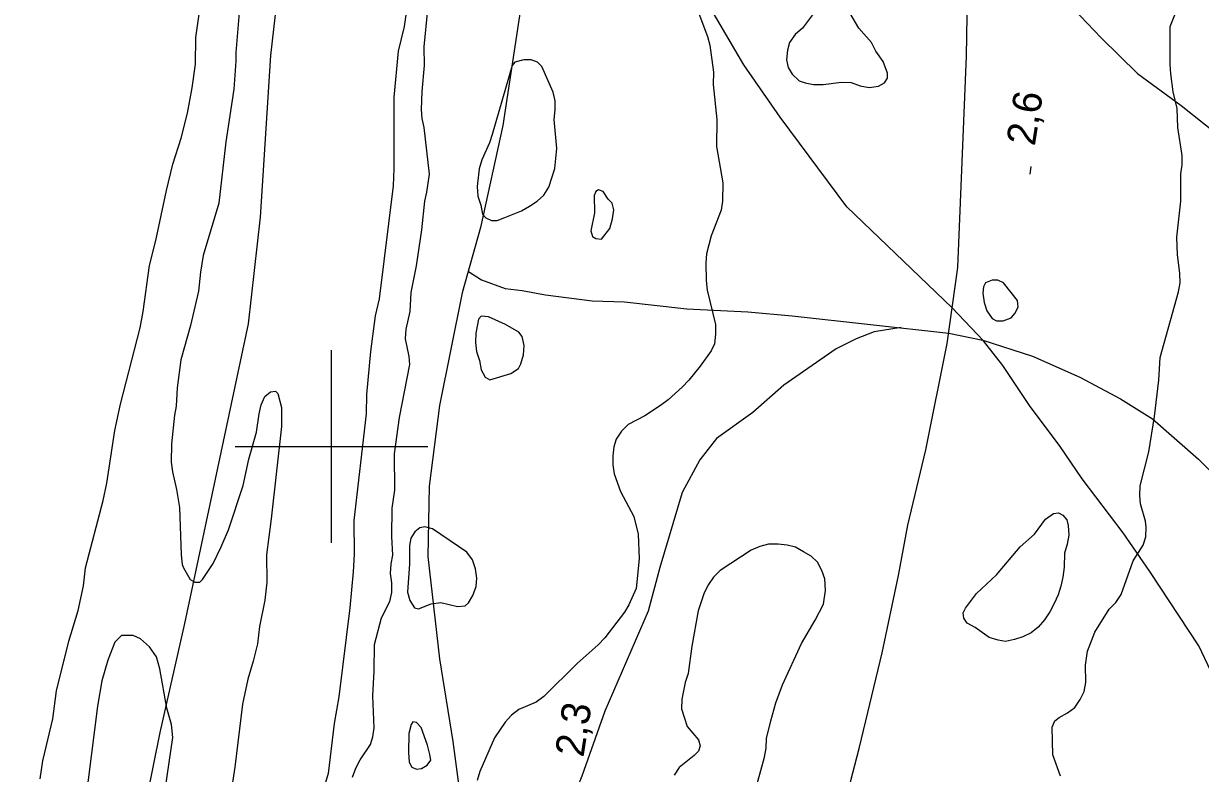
# Model space of a CAD drawing. Extents: x 282461 to 284471, y 5554090 to 5557646.
# Drawn here: x 282968 to 283090.2, y 5556166 to 5556243.9 of the extents above; entities that cross this region are included whole.
import ezdxf

# ---------------------------------------------------------------- set-up
doc = ezdxf.new("R2010")
doc.units = 0
for name, color, linetype in [('Niveau 2', 7, 'Continuous'), ('Niveau 22', 7, 'Continuous'), ('Niveau 3', 7, 'Continuous'), ('Niveau 4', 7, 'Continuous'), ('Niveau 61', 7, 'Continuous')]:
    doc.layers.add(name, color=color, linetype=linetype)

msp = doc.modelspace()

# ---------------------------------------------------------------- linework, layer by layer
at = {"layer": 'Niveau 2'}
for points in [[(283076.4, 5556172.32), (283077.15, 5556172.9), (283077.72, 5556173.72), (283078.12, 5556174.54), (283078.28, 5556175.47), (283078.26, 5556177.27), (283078.48, 5556178.72), (283079.21, 5556180.7), (283080.7, 5556183.09), (283081.39, 5556183.79), (283081.96, 5556184.61), (283083.2, 5556188.1), (283084.23, 5556189.74), (283084.51, 5556190.61), (283084.56, 5556191.6), (283084.49, 5556192.24), (283083.95, 5556194.03), (283083.89, 5556194.9), (283083.93, 5556195.89), (283084.83, 5556199.44), (283085.43, 5556203.1), (283085.86, 5556206.87), (283086.01, 5556209.25), (283087.91, 5556216.06), (283088.07, 5556216.99), (283088.06, 5556217.98), (283087.81, 5556219.89), (283087.74, 5556221.75), (283088.16, 5556225.47), (283088.14, 5556228.31), (283088.3, 5556229.24), (283088.29, 5556230.23), (283087.85, 5556233.13), (283087.78, 5556235.1), (283087.35, 5556236.84), (283087.1, 5556238.69), (283087.03, 5556239.68), (283087.05, 5556243.63), (283089.77, 5556250.5)], [(283007.92, 5556246.24), (283007.54, 5556243.62), (283006.93, 5556241.06), (283006.45, 5556236.29), (283006.47, 5556228.86), (283006.38, 5556227.06), (283004.93, 5556215.32), (283004.54, 5556213.57), (283004.06, 5556209.85), (283003.64, 5556205.38), (283003.6, 5556203.4), (283002.32, 5556192.3), (283002.36, 5556188.82), (283002.26, 5556186.96), (283001.9, 5556183.24), (283000.77, 5556174), (283000.28, 5556171.21), (282999.64, 5556166.04), (282998.35, 5556161.61)], [(282990.46, 5556245.5), (282990.05, 5556240.9), (282990.06, 5556240.03), (282989.86, 5556237.12), (282989.04, 5556231.65), (282988.29, 5556225.25), (282986.67, 5556219.83), (282986.39, 5556218.09), (282986.18, 5556216.11), (282985.35, 5556212.56), (282984.34, 5556209), (282983.96, 5556206.09), (282983.87, 5556204.18), (282983.7, 5556203.24), (282983.39, 5556200.28), (282983.35, 5556198.36), (282983.48, 5556197.37), (282983.9, 5556195.52), (282984.21, 5556193.66), (282984.38, 5556188.73), (282984.5, 5556187.74), (282984.62, 5556187.39), (282985.33, 5556186.18), (282985.8, 5556185.89), (282986.32, 5556185.9), (282986.61, 5556186.19), (282987.7, 5556187.83), (282988.55, 5556189.58), (282989.29, 5556191.33), (282990.81, 5556195.93), (282991.42, 5556198.67), (282992.2, 5556201.47), (282992.47, 5556203.39), (282992.69, 5556204.32), (282993.09, 5556205.19), (282993.67, 5556205.66), (282994.19, 5556205.73), (282994.42, 5556205.5), (282994.79, 5556204.05), (282994.81, 5556202.07), (282993.75, 5556192.47), (282993.26, 5556188.75), (282993.29, 5556185.9), (282993.08, 5556184.04), (282992.53, 5556181.31), (282992.31, 5556179.51), (282991.87, 5556177.7), (282991.31, 5556175.84), (282990.75, 5556173.22), (282989.95, 5556166.7), (282989.41, 5556163.04)], [(283002.18, 5556165.65), (283002.52, 5556166.58), (283002.97, 5556167.46), (283004.06, 5556169.03), (283004.28, 5556169.85), (283004.44, 5556170.78), (283004.29, 5556174.08), (283004.44, 5556176.64), (283004.47, 5556179.42), (283005.2, 5556182.21), (283006.05, 5556183.9), (283006.27, 5556184.83), (283006.26, 5556185.82), (283006.13, 5556186.8), (283006.18, 5556187.79), (283006.35, 5556188.72), (283006.27, 5556190.63), (283006.3, 5556193.59), (283006.57, 5556195.45), (283006.53, 5556199.22), (283007.07, 5556203), (283008.11, 5556208.52), (283008.05, 5556209.33), (283007.68, 5556211.18), (283007.73, 5556212.17), (283008.17, 5556214.03), (283008.27, 5556216), (283008.82, 5556218.74), (283009.36, 5556222.51), (283009.68, 5556225.48), (283009.9, 5556226.41), (283010.17, 5556228.27), (283009.6, 5556233.13), (283009.41, 5556234.06), (283009.35, 5556234.99), (283009.39, 5556236.85), (283009.65, 5556239.58), (283009.63, 5556241.49), (283009.99, 5556245.38)], [(283038.01, 5556245.25), (283039.02, 5556242.59), (283039.27, 5556241.66)], [(283050.65, 5556245.78), (283048.87, 5556243.44), (283048.12, 5556242.79), (283047.55, 5556241.97), (283047.33, 5556241.16), (283047.22, 5556240.17), (283047.4, 5556239.36), (283047.82, 5556238.67), (283048.52, 5556237.97), (283049.16, 5556237.75), (283050.03, 5556237.58), (283051.02, 5556237.59), (283052.94, 5556237.84), (283053.92, 5556237.79), (283054.86, 5556237.45), (283055.79, 5556237.29), (283056.77, 5556237.41), (283057.41, 5556237.77), (283057.69, 5556238.24), (283057.69, 5556238.76), (283057.27, 5556239.98)], [(283057.27, 5556239.98), (283056.5, 5556241.07), (283056.03, 5556241.94), (283054.74, 5556243.44), (283053.79, 5556245.05)], [(283039.27, 5556241.66), (283039.64, 5556238.88), (283039.6, 5556237.6), (283039.98, 5556233.95), (283039.95, 5556231.16), (283040.63, 5556227.39), (283040.59, 5556225.48), (283040.43, 5556224.55), (283039.41, 5556221.87), (283038.91, 5556220.01), (283038.86, 5556219.08), (283038.88, 5556217.22), (283039, 5556216.24), (283039.85, 5556212.65), (283039.86, 5556211.66), (283039.76, 5556210.67), (283039.42, 5556209.92), (283038.27, 5556208.34), (283037.07, 5556206.88), (283036.38, 5556206.17), (283034.94, 5556204.83), (283034.14, 5556204.24), (283032.52, 5556203.18), (283030.79, 5556202.29), (283030.1, 5556201.59), (283029.53, 5556200.77), (283029.31, 5556199.96), (283029.2, 5556199.03), (283029.21, 5556198.1), (283029.34, 5556197.17), (283029.99, 5556195.32), (283031.36, 5556192.72), (283031.84, 5556190.87), (283031.92, 5556188.32), (283031.61, 5556185.24), (283030.87, 5556183.55), (283030.41, 5556182.79), (283028.35, 5556180.11), (283027.66, 5556179.4), (283025.48, 5556177.47), (283022.04, 5556174.02), (283021.23, 5556173.43), (283019.44, 5556172.66), (283018.69, 5556172.07), (283018.01, 5556171.37), (283016.92, 5556169.73), (283015.39, 5556166.24), (283015.11, 5556165.31)], [(283023.37, 5556230.94), (283023.1, 5556233.96), (283023.21, 5556234.95), (283023.2, 5556235.88), (283023.02, 5556236.8), (283021.83, 5556239.46), (283021.36, 5556239.92), (283020.72, 5556240.15), (283019.97, 5556240.14), (283019.04, 5556239.9), (283018.75, 5556239.55), (283016.68, 5556232.39), (283016.4, 5556231.52), (283015.61, 5556229.77), (283015.33, 5556228.84), (283015.11, 5556226.98), (283015.18, 5556225.99), (283015.48, 5556225.07), (283015.66, 5556224.14), (283016.02, 5556223.74), (283016.6, 5556223.45), (283017.18, 5556223.46), (283017.99, 5556223.76), (283019.72, 5556224.47), (283020.53, 5556224.94), (283021.33, 5556225.47), (283022.02, 5556226.11), (283022.54, 5556226.93), (283023.16, 5556228.85), (283023.37, 5556230.94)], [(283028.87, 5556222.65), (283029.15, 5556223.64), (283029.31, 5556224.57), (283029.13, 5556225.26), (283028.72, 5556225.67), (283028.19, 5556226.47), (283027.72, 5556226.64), (283027.44, 5556226.47), (283027.27, 5556226.06), (283027.28, 5556224.26), (283026.9, 5556222.4), (283027.08, 5556221.82), (283027.43, 5556221.59), (283028.01, 5556221.54), (283028.87, 5556222.65)], [(283071.21, 5556215.15), (283069.74, 5556216.99), (283069.16, 5556217.28), (283068.58, 5556217.27), (283067.88, 5556216.98), (283067.66, 5556216.57), (283067.6, 5556215.93), (283067.73, 5556214.94), (283068.03, 5556214.07), (283068.56, 5556213.27), (283069.03, 5556213.04), (283069.72, 5556213.05), (283070.53, 5556213.34), (283070.93, 5556213.81), (283071.27, 5556214.45), (283071.21, 5556215.15)], [(283015.36, 5556208.93), (283015.54, 5556207.95), (283015.95, 5556207.2), (283016.42, 5556206.91), (283018.62, 5556207.57), (283019.42, 5556208.1), (283019.65, 5556208.57), (283019.93, 5556209.5), (283019.98, 5556210.49), (283019.8, 5556211.41), (283019.44, 5556211.87), (283018.04, 5556212.67), (283016.3, 5556213.47), (283015.54, 5556213.52), (283015.25, 5556213.23), (283014.98, 5556211.77), (283014.93, 5556210.79), (283015.06, 5556209.86), (283015.36, 5556208.93)], [(283076.03, 5556187.47), (283075.92, 5556186.43), (283075.7, 5556185.5), (283075.42, 5556184.57), (283075.02, 5556183.69), (283074.57, 5556182.82), (283073.99, 5556182), (283073.36, 5556181.24), (283072.61, 5556180.65), (283071.75, 5556180.23), (283070.88, 5556179.94), (283069.95, 5556179.75), (283069.2, 5556179.86), (283068.27, 5556180.14), (283066.8, 5556181.18), (283065.99, 5556181.63), (283065.63, 5556182.15), (283065.57, 5556182.73), (283065.8, 5556183.2), (283066.94, 5556184.72), (283069.01, 5556186.65), (283071.48, 5556189.58), (283072.98, 5556190.87), (283074.12, 5556192.45), (283074.93, 5556193.04), (283075.45, 5556193.1), (283075.92, 5556192.87), (283076.33, 5556192.36), (283076.45, 5556191.78), (283076.52, 5556190.79), (283076.35, 5556189.86), (283076.07, 5556188.93), (283076.03, 5556187.47)], [(283014.05, 5556189.02), (283010.49, 5556191.43), (283009.68, 5556191.65), (283009.16, 5556191.53), (283008.64, 5556191.12), (283008.24, 5556190.48), (283008.08, 5556189.72), (283008.09, 5556187.81), (283007.89, 5556184.85), (283008.13, 5556183.98), (283008.61, 5556183.23), (283009.01, 5556183.12), (283010.34, 5556183.65), (283011.33, 5556183.78), (283013.07, 5556183.39), (283013.88, 5556183.45), (283014.23, 5556183.75), (283014.68, 5556184.5), (283015.02, 5556185.44), (283015.07, 5556186.31), (283014.94, 5556187.29), (283014.64, 5556188.22), (283014.05, 5556189.02)], [(283044.17, 5556164.94), (283044.95, 5556167.73), (283045.11, 5556168.66), (283045.16, 5556169.65), (283045.61, 5556171.51), (283046.11, 5556173.37), (283046.79, 5556175.23), (283048.77, 5556179.54), (283050.2, 5556181.94), (283051.05, 5556183.63), (283051.27, 5556185.02), (283051.2, 5556186.24), (283050.9, 5556187.11), (283050.43, 5556187.97), (283049.78, 5556188.6), (283048.97, 5556189.06), (283048.15, 5556189.52), (283047.28, 5556189.74), (283046.35, 5556189.85), (283045.36, 5556189.84), (283044.44, 5556189.6), (283043.57, 5556189.24), (283040.34, 5556187.12), (283039.65, 5556186.42), (283039.14, 5556185.66), (283038.69, 5556184.79), (283038.07, 5556182.92), (283037.41, 5556179.26), (283037.03, 5556176.42), (283036.69, 5556175.49), (283036.36, 5556173.74), (283036.31, 5556172.76), (283036.91, 5556170.91), (283038.09, 5556169.52), (283038.27, 5556168.89), (283038.1, 5556168.36), (283037.64, 5556167.9), (283036.09, 5556166.66), (283035.57, 5556165.85)], [(282982.55, 5556163.15), (282983.53, 5556169.78), (282983.4, 5556171.12), (282982.92, 5556172.8), (282982.18, 5556176.91), (282981.82, 5556178.13), (282981.11, 5556179.17), (282980.17, 5556180.03), (282979.41, 5556180.37), (282978.19, 5556180.36), (282977.51, 5556179.66), (282976.77, 5556177.79), (282976.15, 5556175.64), (282975.72, 5556173.02), (282974.43, 5556162.9)], [(283075.65, 5556165.75), (283074.88, 5556167.95), (283074.79, 5556170.85), (283075.07, 5556171.49), (283075.53, 5556171.84), (283076.4, 5556172.32)], [(283010.19, 5556167.99), (283009.95, 5556168.97), (283009.29, 5556170.82), (283008.82, 5556171.33), (283008.42, 5556171.39), (283008.25, 5556171.1), (283008.02, 5556170.17), (283007.99, 5556168.2), (283008.06, 5556167.21), (283008.35, 5556166.69), (283008.82, 5556166.47), (283009.34, 5556166.53), (283009.91, 5556166.88), (283010.31, 5556167.41), (283010.19, 5556167.99)]]:
    msp.add_lwpolyline(points, dxfattribs=at)
at = {"layer": 'Niveau 22'}
for points in [[(283009.17, 5556404.37), (283009.86, 5556397.9), (283006.6, 5556391.5), (283005.21, 5556380.82), (283004.73, 5556369.09), (283004.88, 5556356.29), (283005.36, 5556345.12), (283005.52, 5556332.32), (283004.8, 5556323.82), (283003.14, 5556306.69), (283001.12, 5556290.95), (282997.73, 5556272.29), (282995.58, 5556257.37), (282993.68, 5556240.59), (282992.6, 5556223.82), (282991.33, 5556212.75), (282984.72, 5556181.6), (282982.17, 5556170.28), (282978.87, 5556153.84), (282977.27, 5556146.53), (282973.97, 5556129.31), (282971.56, 5556115.47), (282968.03, 5556093.24)], [(283044.82, 5556286.98), (283045.8, 5556281.34), (283052.04, 5556271.76), (283055.89, 5556267.39), (283062.07, 5556261.3), (283066.2, 5556256.13), (283069.3, 5556253.25), (283071.76, 5556250.48), (283076.25, 5556246.23), (283079.88, 5556242.43), (283083.66, 5556238.75), (283088.18, 5556235.42), (283093.23, 5556231.41), (283097.82, 5556226.93), (283100.87, 5556223.71), (283106.46, 5556216.77), (283110.63, 5556213.14), (283114.61, 5556209.35), (283118.47, 5556205.91), (283127.29, 5556199.32)], [(283044.26, 5556128.67), (283046.53, 5556133.22), (283048.11, 5556138.11), (283048.88, 5556142.29), (283050.16, 5556150.18), (283052.69, 5556160.63), (283054.81, 5556168.78), (283057.15, 5556178.55), (283058.84, 5556186.59), (283059.83, 5556191.83), (283061.67, 5556199.64), (283063.91, 5556210.7), (283064.99, 5556218.6), (283065.9, 5556240.55), (283066.35, 5556267.63)], [(283021.46, 5556257.54), (283017.79, 5556233.33), (283015.47, 5556222.73), (283013.57, 5556215.97), (283011.2, 5556204.25), (283010.13, 5556195.87), (283009.99, 5556188.55), (283011.2, 5556177.93), (283012.58, 5556169.34), (283013.86, 5556159.76), (283015.75, 5556152.22), (283017.43, 5556147.01), (283018.04, 5556143.77), (283018.19, 5556140.4), (283017.77, 5556128.36), (283017.25, 5556123.25), (283016.02, 5556118.25), (283014.57, 5556113.49), (283012.07, 5556107.67), (283009.57, 5556102.89), (283006.95, 5556098.81)], [(283094.08, 5556170.75), (283090.03, 5556179.28), (283084.94, 5556187), (283082.18, 5556191.01), (283077.92, 5556196.65), (283075.56, 5556200.11), (283072.5, 5556204.15), (283069.67, 5556208.42), (283067.67, 5556210.95), (283064.41, 5556214.39), (283053.49, 5556224.87), (283046.55, 5556234.21), (283042.78, 5556239.63), (283039.39, 5556245.41)], [(283014.2, 5556218.18), (283015.58, 5556217.32), (283018.03, 5556216.41), (283019.77, 5556216.2), (283022.21, 5556215.76), (283027.05, 5556215.12), (283030.41, 5556215.03), (283036.88, 5556214.28), (283043.22, 5556213.98), (283047.8, 5556213.55), (283064.06, 5556211.78), (283067.59, 5556211.04), (283072.77, 5556209.37), (283077.67, 5556207.21), (283081.9, 5556204.93), (283085.2, 5556202.88), (283089.97, 5556198.66), (283093.55, 5556195.07), (283096.2, 5556192.58), (283099.6, 5556189.72), (283107.01, 5556184.62), (283115.63, 5556178.41), (283125.57, 5556170.7)], [(283059.11, 5556212.34), (283056.31, 5556211.89), (283054.46, 5556211.18), (283052.38, 5556210.12), (283046.96, 5556206.35), (283043.74, 5556203.53), (283039.94, 5556200.83), (283038.22, 5556198.6), (283036.4, 5556195.22), (283034.08, 5556187.43), (283032.85, 5556182.9), (283028.36, 5556172.5), (283025.99, 5556165.74), (283023.28, 5556159.1), (283020.71, 5556153.18), (283019.35, 5556149.22), (283017.96, 5556144.19)]]:
    msp.add_lwpolyline(points, dxfattribs=at)
at = {"layer": 'Niveau 3'}
msp.add_line((283072.51, 5556228.29), (283072.63, 5556229.08), dxfattribs=at)
at = {"layer": 'Niveau 4'}
msp.add_lwpolyline([(282969.75, 5556165.49), (282970.02, 5556167.35), (282971.07, 5556171.72), (282971.45, 5556174.63), (282972.73, 5556179.76), (282973.69, 5556182.96), (282974.24, 5556185.52), (282974.45, 5556187.39), (282976.3, 5556194.38), (282976.68, 5556196.18), (282977.5, 5556201.66), (282978.11, 5556204.39), (282980.12, 5556212.32), (282980.45, 5556214.01), (282981.1, 5556218.78), (282981.77, 5556221.4), (282982.87, 5556226.59), (282983.54, 5556229.33), (282984.39, 5556232.01), (282985.06, 5556234.63), (282985.55, 5556237.26), (282985.88, 5556239.7), (282985.9, 5556242.49), (282986.66, 5556247.85)], dxfattribs=at)
at = {"layer": 'Niveau 61'}
for points in [[(283000, 5556190), (283000, 5556210)], [(282990, 5556200), (283010, 5556200)]]:
    msp.add_lwpolyline(points, dxfattribs=at)

# ---------------------------------------------------------------- texts
at = {"layer": 'Niveau 3'}
for s, p in [('2,6  ', (283072.99, 5556231.13)), ('2,3  ', (283026.14, 5556167.64))]:
    msp.add_text(s, height=3, rotation=81.0957, dxfattribs=at).set_placement(p)

doc.saveas('drawing.dxf')
